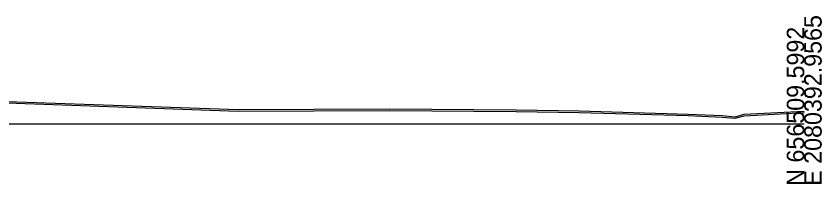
# Model space of a CAD drawing. Extents: x 1131015 to 1136271, y 133453 to 174329.
# Drawn here: x 1132513.8 to 1132643.3, y 160658 to 160685 of the extents above; entities that cross this region are included whole.
import ezdxf

# ---------------------------------------------------------------- set-up
doc = ezdxf.new("R2010")
doc.units = 0
for name, color, linetype in [('DESIGN - SHEET - Light Grid', 7, 'Continuous'), ('SURVEY - GROUND - Bottom of Topsoil Layer', 7, 'Continuous'), ('SURVEY - GROUND - Top of Ground', 7, 'Continuous')]:
    doc.layers.add(name, color=color, linetype=linetype)

msp = doc.modelspace()

# ---------------------------------------------------------------- linework, layer by layer
at = {"layer": 'DESIGN - SHEET - Light Grid'}
msp.add_line((1132340.46, 160667.66), (1132640.46, 160667.66), dxfattribs=at)
at = {"layer": 'SURVEY - GROUND - Bottom of Topsoil Layer'}
for p, q in [((1132478.84, 160672.17), (1132549.52, 160669.7)), ((1132549.52, 160669.7), (1132573.82, 160669.79)), ((1132573.82, 160669.79), (1132594.15, 160669.64)), ((1132594.15, 160669.64), (1132604.28, 160669.46)), ((1132604.28, 160669.46), (1132621.8, 160668.96)), ((1132621.8, 160668.96), (1132627.27, 160668.71)), ((1132627.27, 160668.71), (1132629.34, 160668.53)), ((1132629.34, 160668.53), (1132630.81, 160668.92)), ((1132630.81, 160668.92), (1132640.46, 160669.45))]:
    msp.add_line(p, q, dxfattribs=at)
at = {"layer": 'SURVEY - GROUND - Top of Ground'}
for p, q in [((1132478.84, 160672.42), (1132549.52, 160669.95)), ((1132549.52, 160669.95), (1132573.82, 160670.04)), ((1132573.82, 160670.04), (1132594.15, 160669.89)), ((1132594.15, 160669.89), (1132604.28, 160669.71)), ((1132604.28, 160669.71), (1132621.8, 160669.21)), ((1132621.8, 160669.21), (1132627.27, 160668.96)), ((1132627.27, 160668.96), (1132629.34, 160668.78)), ((1132629.34, 160668.78), (1132630.81, 160669.17)), ((1132630.81, 160669.17), (1132640.46, 160669.7))]:
    msp.add_line(p, q, dxfattribs=at)

# ---------------------------------------------------------------- texts
at = {"layer": 'DESIGN - SHEET - Light Grid'}
for s, p in [('E 2080392.9565', (1132643.26, 160657.66)), ('N 656509.5992', (1132640.46, 160657.66))]:
    msp.add_text(s, height=2.8, rotation=90, dxfattribs=at).set_placement(p)

doc.saveas('drawing.dxf')
